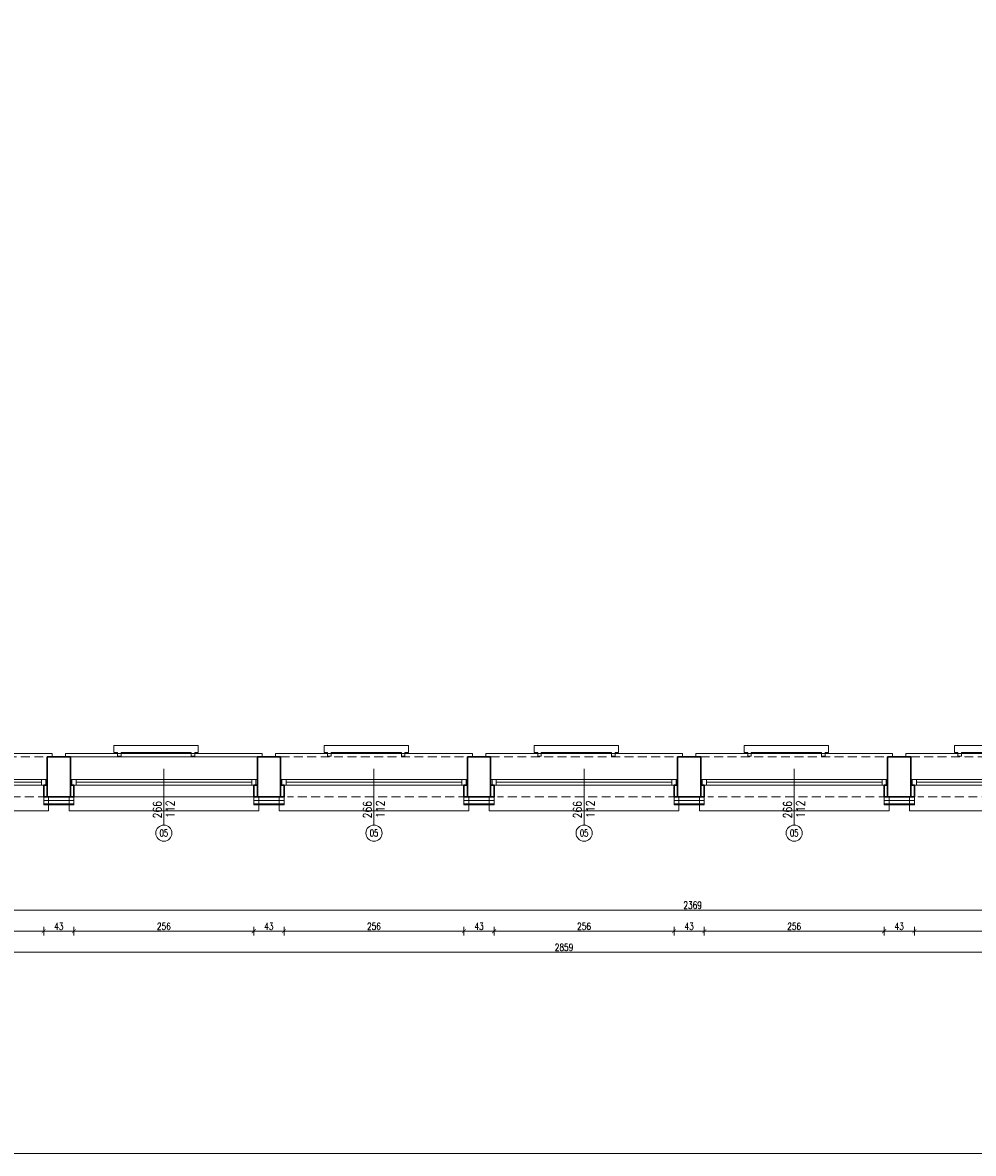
# Model space of a CAD drawing. Header units: millimetres. Extents: x 15214 to 140083, y -437840 to -79279.
# Tile 567 of 656: x 72255 to 73608, y -200085 to -198476. Entities that reach past the tile are written whole.
import ezdxf

# ---------------------------------------------------------------- set-up
doc = ezdxf.new("R2010")
doc.units = ezdxf.units.MM
doc.linetypes.add('HIDDEN', pattern=[9.525, 6.35, -3.175])
doc.layers.get('0').update_dxf_attribs({"lineweight": 0})
for name, color, linetype, lineweight in [('! grzejniki', 7, 'Continuous', 0), ('! tynk', 21, 'Continuous', 0), ('A_wymiary', 7, 'Continuous', 5), ('Istn-cienka', 4, 'Continuous', 9), ('Istn-okna', 6, 'Continuous', 13), ('Istn-sciany', 3, 'Continuous', 30), ('Istn-widok', 1, 'Continuous', 15), ('Ocieplenie', 4, 'ZIGZAG', 5), ('Opis', 8, 'Continuous', 13), ('Opis_okna', 8, 'Continuous', 15)]:
    doc.layers.add(name, color=color, linetype=linetype, lineweight=lineweight)
doc.layers.add('ramki', color=66, linetype='Continuous', lineweight=9, plot=False)
doc.layers.add('Wyburzenia', color=7, linetype='Continuous', lineweight=13, true_color=0xb0b0b0)
doc.styles.add('ARCHETYP', font='romans.shx', dxfattribs={"height": 15})
doc.styles.add('SIMPLEX', font='simplex.shx', dxfattribs={"width": 0.77})
doc.linetypes.add('ZIGZAG', pattern='A,0.00254,-5.08,[131,ltypeshp.shx,S=5.08,R=0,X=-5.08,Y=0],-10.16,[131,ltypeshp.shx,S=5.08,R=180,X=5.08,Y=0],-5.08', length=20.32254)
doc.dimstyles.new('OL PB 100', dxfattribs={"dimscale": 4, "dimtxt": 2.5, "dimasz": 0.1, "dimexe": 10, "dimexo": 10, "dimgap": 0.5, "dimtad": 1, "dimdec": 1, "dimrnd": 0.5, "dimzin": 9, "dimdsep": 46, "dimtxsty": 'SIMPLEX', "dimblk": 'thick_MSz', "dimcen": 0.05, "dimdle": 8, "dimse1": 1, "dimse2": 1, "dimclrd": 256, "dimclre": 256, "dimclrt": 3, "dimadec": 1, "dimazin": 2, "dimtfac": 1, "dimtdec": 1, "dimtix": 1, "dimtofl": 0, "dimtmove": 2, "dimatfit": 3, "dimldrblk": 'thick_MSz', "dimfxl": 10, "dimfxlon": 1, "dimtolj": 1, "dimlwd": -1, "dimlwe": -1, "dimarcsym": 0})

# ---------------------------------------------------------------- blocks, each defined once
blk = doc.blocks.new('okno 1')
at = {"layer": 'Istn-cienka', "linetype": 'HIDDEN', "ltscale": 2}
for points in [[(5, -4), (271, -4)], [(271, -61), (15, -61)]]:
    blk.add_lwpolyline(points, dxfattribs=at)
at = {"layer": 'Istn-okna'}
for points in [[(5, -36), (271, -36)], [(5, -44), (271, -44)], [(13, -40), (263, -40)]]:
    blk.add_lwpolyline(points, dxfattribs=at)
for points in [[(7, -44), (13, -44), (13, -36), (7, -36)], [(263, -44), (269, -44), (269, -36), (263, -36)]]:
    blk.add_lwpolyline(points, close=True, dxfattribs=at)
at = {"layer": 'Istn-sciany'}
for points in [[(5, -36), (5, -4)], [(271, -36), (271, -4)], [(5, -36), (5, -44)], [(5, -44), (10, -44)], [(10, -44), (10, -61)], [(266, -44), (271, -44)], [(266, -44), (266, -61)], [(271, -36), (271, -44)], [(10, -61), (5, -61)], [(266, -61), (271, -61)]]:
    blk.add_lwpolyline(points, dxfattribs=at)
at = {"layer": 'Istn-widok'}
for points in [[(-2, 1), (278, 1)], [(-2, -4), (-2, 1)], [(278, -4), (278, 1)], [(3, -61), (3, -81)], [(273, -61), (273, -81)], [(273, -81), (3, -81)]]:
    blk.add_lwpolyline(points, dxfattribs=at)
blk = doc.blocks.new('thick_MSz')
for p, q in [((-10, 0), (10, 0)), ((0, 15), (0, -15))]:
    blk.add_line(p, q)
at = {"const_width": 2, "elevation": 2}
blk.add_lwpolyline([(-7.1, -7.1), (7.1, 7.1)], dxfattribs=at)
blk = doc.blocks.new('*D1010')
at = {"layer": 'A_wymiary', "transparency": 16777216}
blk.add_line((71596.8, -199798.6), (74455, -199798.6), dxfattribs=at)
at = {"layer": 'DEFPOINTS', "color": 0, "transparency": 16777216}
for p in [(71596.4, -199445.6), (74455.4, -199588.6), (74455.4, -199798.6)]:
    blk.add_point(p, dxfattribs=at)
at = {"layer": 'A_wymiary', "transparency": 16777216, "xscale": 0.4, "yscale": 0.4, "zscale": 0.4, "rotation": 180}
blk.add_blockref('thick_MSz', (71596.4, -199798.6), dxfattribs=at)
at = {"layer": 'A_wymiary', "transparency": 16777216, "xscale": 0.4, "yscale": 0.4, "zscale": 0.4}
blk.add_blockref('thick_MSz', (74455.4, -199798.6), dxfattribs=at)
at = {"layer": 'A_wymiary', "color": 3, "transparency": 16777216, "insert": (73025.9, -199791.6), "char_height": 10, "attachment_point": 5, "style": 'SIMPLEX'}
blk.add_mtext('\\A1;2859', dxfattribs=at)
blk = doc.blocks.new('*D1048')
at = {"layer": 'A_wymiary', "transparency": 16777216}
blk.add_line((72031.2, -199768.6), (72285, -199768.6), dxfattribs=at)
at = {"layer": 'DEFPOINTS', "color": 0, "transparency": 16777216}
for p in [(72030.8, -199592.1), (72285.4, -199592.1), (72285.4, -199768.6)]:
    blk.add_point(p, dxfattribs=at)
at = {"layer": 'A_wymiary', "transparency": 16777216, "xscale": 0.4, "yscale": 0.4, "zscale": 0.4, "rotation": 180}
blk.add_blockref('thick_MSz', (72030.8, -199768.6), dxfattribs=at)
at = {"layer": 'A_wymiary', "transparency": 16777216, "xscale": 0.4, "yscale": 0.4, "zscale": 0.4}
blk.add_blockref('thick_MSz', (72285.4, -199768.6), dxfattribs=at)
at = {"layer": 'A_wymiary', "color": 3, "transparency": 16777216, "insert": (72158.1, -199761.6), "char_height": 10, "attachment_point": 5, "style": 'SIMPLEX'}
blk.add_mtext('\\A1;254.5', dxfattribs=at)
blk = doc.blocks.new('*D1049')
at = {"layer": 'A_wymiary', "transparency": 16777216}
blk.add_line((72285.8, -199768.6), (72328, -199768.6), dxfattribs=at)
at = {"layer": 'DEFPOINTS', "color": 0, "transparency": 16777216}
for p in [(72328.4, -199588.6), (72285.4, -199592.1), (72328.4, -199768.6)]:
    blk.add_point(p, dxfattribs=at)
at = {"layer": 'A_wymiary', "transparency": 16777216, "xscale": 0.4, "yscale": 0.4, "zscale": 0.4, "rotation": 180}
blk.add_blockref('thick_MSz', (72285.4, -199768.6), dxfattribs=at)
at = {"layer": 'A_wymiary', "transparency": 16777216, "xscale": 0.4, "yscale": 0.4, "zscale": 0.4}
blk.add_blockref('thick_MSz', (72328.4, -199768.6), dxfattribs=at)
at = {"layer": 'A_wymiary', "color": 3, "transparency": 16777216, "insert": (72306.9, -199761.6), "char_height": 10, "attachment_point": 5, "style": 'SIMPLEX'}
blk.add_mtext('\\A1;43', dxfattribs=at)
blk = doc.blocks.new('*D1050')
at = {"layer": 'A_wymiary', "transparency": 16777216}
blk.add_line((72328.8, -199768.6), (72584, -199768.6), dxfattribs=at)
at = {"layer": 'DEFPOINTS', "color": 0, "transparency": 16777216}
for p in [(72328.4, -199588.6), (72584.4, -199588.6), (72584.4, -199768.6)]:
    blk.add_point(p, dxfattribs=at)
at = {"layer": 'A_wymiary', "transparency": 16777216, "xscale": 0.4, "yscale": 0.4, "zscale": 0.4, "rotation": 180}
blk.add_blockref('thick_MSz', (72328.4, -199768.6), dxfattribs=at)
at = {"layer": 'A_wymiary', "transparency": 16777216, "xscale": 0.4, "yscale": 0.4, "zscale": 0.4}
blk.add_blockref('thick_MSz', (72584.4, -199768.6), dxfattribs=at)
at = {"layer": 'A_wymiary', "color": 3, "transparency": 16777216, "insert": (72456.4, -199761.6), "char_height": 10, "attachment_point": 5, "style": 'SIMPLEX'}
blk.add_mtext('\\A1;256', dxfattribs=at)
blk = doc.blocks.new('*D1051')
at = {"layer": 'A_wymiary', "transparency": 16777216}
blk.add_line((72584.8, -199768.6), (72627, -199768.6), dxfattribs=at)
at = {"layer": 'DEFPOINTS', "color": 0, "transparency": 16777216}
for p in [(72584.4, -199588.6), (72627.4, -199588.6), (72627.4, -199768.6)]:
    blk.add_point(p, dxfattribs=at)
at = {"layer": 'A_wymiary', "transparency": 16777216, "xscale": 0.4, "yscale": 0.4, "zscale": 0.4, "rotation": 180}
blk.add_blockref('thick_MSz', (72584.4, -199768.6), dxfattribs=at)
at = {"layer": 'A_wymiary', "transparency": 16777216, "xscale": 0.4, "yscale": 0.4, "zscale": 0.4}
blk.add_blockref('thick_MSz', (72627.4, -199768.6), dxfattribs=at)
at = {"layer": 'A_wymiary', "color": 3, "transparency": 16777216, "insert": (72605.9, -199761.6), "char_height": 10, "attachment_point": 5, "style": 'SIMPLEX'}
blk.add_mtext('\\A1;43', dxfattribs=at)
blk = doc.blocks.new('*D1052')
at = {"layer": 'A_wymiary', "transparency": 16777216}
blk.add_line((72627.8, -199768.6), (72883, -199768.6), dxfattribs=at)
at = {"layer": 'DEFPOINTS', "color": 0, "transparency": 16777216}
for p in [(72627.4, -199588.6), (72883.4, -199588.6), (72883.4, -199768.6)]:
    blk.add_point(p, dxfattribs=at)
at = {"layer": 'A_wymiary', "transparency": 16777216, "xscale": 0.4, "yscale": 0.4, "zscale": 0.4, "rotation": 180}
blk.add_blockref('thick_MSz', (72627.4, -199768.6), dxfattribs=at)
at = {"layer": 'A_wymiary', "transparency": 16777216, "xscale": 0.4, "yscale": 0.4, "zscale": 0.4}
blk.add_blockref('thick_MSz', (72883.4, -199768.6), dxfattribs=at)
at = {"layer": 'A_wymiary', "color": 3, "transparency": 16777216, "insert": (72755.4, -199761.6), "char_height": 10, "attachment_point": 5, "style": 'SIMPLEX'}
blk.add_mtext('\\A1;256', dxfattribs=at)
blk = doc.blocks.new('*D1053')
at = {"layer": 'A_wymiary', "transparency": 16777216}
blk.add_line((72883.8, -199768.6), (72926, -199768.6), dxfattribs=at)
at = {"layer": 'DEFPOINTS', "color": 0, "transparency": 16777216}
for p in [(72883.4, -199588.6), (72926.4, -199587.6), (72926.4, -199768.6)]:
    blk.add_point(p, dxfattribs=at)
at = {"layer": 'A_wymiary', "transparency": 16777216, "xscale": 0.4, "yscale": 0.4, "zscale": 0.4, "rotation": 180}
blk.add_blockref('thick_MSz', (72883.4, -199768.6), dxfattribs=at)
at = {"layer": 'A_wymiary', "transparency": 16777216, "xscale": 0.4, "yscale": 0.4, "zscale": 0.4}
blk.add_blockref('thick_MSz', (72926.4, -199768.6), dxfattribs=at)
at = {"layer": 'A_wymiary', "color": 3, "transparency": 16777216, "insert": (72904.9, -199761.6), "char_height": 10, "attachment_point": 5, "style": 'SIMPLEX'}
blk.add_mtext('\\A1;43', dxfattribs=at)
blk = doc.blocks.new('*D1054')
at = {"layer": 'A_wymiary', "transparency": 16777216}
blk.add_line((72926.8, -199768.6), (73182, -199768.6), dxfattribs=at)
at = {"layer": 'DEFPOINTS', "color": 0, "transparency": 16777216}
for p in [(72926.4, -199587.6), (73182.4, -199588.6), (73182.4, -199768.6)]:
    blk.add_point(p, dxfattribs=at)
at = {"layer": 'A_wymiary', "transparency": 16777216, "xscale": 0.4, "yscale": 0.4, "zscale": 0.4, "rotation": 180}
blk.add_blockref('thick_MSz', (72926.4, -199768.6), dxfattribs=at)
at = {"layer": 'A_wymiary', "transparency": 16777216, "xscale": 0.4, "yscale": 0.4, "zscale": 0.4}
blk.add_blockref('thick_MSz', (73182.4, -199768.6), dxfattribs=at)
at = {"layer": 'A_wymiary', "color": 3, "transparency": 16777216, "insert": (73054.4, -199761.6), "char_height": 10, "attachment_point": 5, "style": 'SIMPLEX'}
blk.add_mtext('\\A1;256', dxfattribs=at)
blk = doc.blocks.new('*D1055')
at = {"layer": 'A_wymiary', "transparency": 16777216}
blk.add_line((73182.8, -199768.6), (73225, -199768.6), dxfattribs=at)
at = {"layer": 'DEFPOINTS', "color": 0, "transparency": 16777216}
for p in [(73182.4, -199588.6), (73225.4, -199588.6), (73225.4, -199768.6)]:
    blk.add_point(p, dxfattribs=at)
at = {"layer": 'A_wymiary', "transparency": 16777216, "xscale": 0.4, "yscale": 0.4, "zscale": 0.4, "rotation": 180}
blk.add_blockref('thick_MSz', (73182.4, -199768.6), dxfattribs=at)
at = {"layer": 'A_wymiary', "transparency": 16777216, "xscale": 0.4, "yscale": 0.4, "zscale": 0.4}
blk.add_blockref('thick_MSz', (73225.4, -199768.6), dxfattribs=at)
at = {"layer": 'A_wymiary', "color": 3, "transparency": 16777216, "insert": (73203.9, -199761.6), "char_height": 10, "attachment_point": 5, "style": 'SIMPLEX'}
blk.add_mtext('\\A1;43', dxfattribs=at)
blk = doc.blocks.new('*D1056')
at = {"layer": 'A_wymiary', "transparency": 16777216}
blk.add_line((73225.8, -199768.6), (73481, -199768.6), dxfattribs=at)
at = {"layer": 'DEFPOINTS', "color": 0, "transparency": 16777216}
for p in [(73225.4, -199588.6), (73481.4, -199588.6), (73481.4, -199768.6)]:
    blk.add_point(p, dxfattribs=at)
at = {"layer": 'A_wymiary', "transparency": 16777216, "xscale": 0.4, "yscale": 0.4, "zscale": 0.4, "rotation": 180}
blk.add_blockref('thick_MSz', (73225.4, -199768.6), dxfattribs=at)
at = {"layer": 'A_wymiary', "transparency": 16777216, "xscale": 0.4, "yscale": 0.4, "zscale": 0.4}
blk.add_blockref('thick_MSz', (73481.4, -199768.6), dxfattribs=at)
at = {"layer": 'A_wymiary', "color": 3, "transparency": 16777216, "insert": (73353.4, -199761.6), "char_height": 10, "attachment_point": 5, "style": 'SIMPLEX'}
blk.add_mtext('\\A1;256', dxfattribs=at)
blk = doc.blocks.new('*D1057')
at = {"layer": 'A_wymiary', "transparency": 16777216}
blk.add_line((73481.8, -199768.6), (73524, -199768.6), dxfattribs=at)
at = {"layer": 'DEFPOINTS', "color": 0, "transparency": 16777216}
for p in [(73481.4, -199588.6), (73524.4, -199588.6), (73524.4, -199768.6)]:
    blk.add_point(p, dxfattribs=at)
at = {"layer": 'A_wymiary', "transparency": 16777216, "xscale": 0.4, "yscale": 0.4, "zscale": 0.4, "rotation": 180}
blk.add_blockref('thick_MSz', (73481.4, -199768.6), dxfattribs=at)
at = {"layer": 'A_wymiary', "transparency": 16777216, "xscale": 0.4, "yscale": 0.4, "zscale": 0.4}
blk.add_blockref('thick_MSz', (73524.4, -199768.6), dxfattribs=at)
at = {"layer": 'A_wymiary', "color": 3, "transparency": 16777216, "insert": (73502.9, -199761.6), "char_height": 10, "attachment_point": 5, "style": 'SIMPLEX'}
blk.add_mtext('\\A1;43', dxfattribs=at)
blk = doc.blocks.new('*D1058')
at = {"layer": 'A_wymiary', "transparency": 16777216}
blk.add_line((73524.8, -199768.6), (73780, -199768.6), dxfattribs=at)
at = {"layer": 'DEFPOINTS', "color": 0, "transparency": 16777216}
for p in [(73524.4, -199588.6), (73780.4, -199588.6), (73780.4, -199768.6)]:
    blk.add_point(p, dxfattribs=at)
at = {"layer": 'A_wymiary', "transparency": 16777216, "xscale": 0.4, "yscale": 0.4, "zscale": 0.4, "rotation": 180}
blk.add_blockref('thick_MSz', (73524.4, -199768.6), dxfattribs=at)
at = {"layer": 'A_wymiary', "transparency": 16777216, "xscale": 0.4, "yscale": 0.4, "zscale": 0.4}
blk.add_blockref('thick_MSz', (73780.4, -199768.6), dxfattribs=at)
at = {"layer": 'A_wymiary', "color": 3, "transparency": 16777216, "insert": (73652.4, -199761.6), "char_height": 10, "attachment_point": 5, "style": 'SIMPLEX'}
blk.add_mtext('\\A1;256', dxfattribs=at)
blk = doc.blocks.new('*D1065')
at = {"layer": 'A_wymiary', "transparency": 16777216}
blk.add_line((72024.8, -199738.6), (74393, -199738.6), dxfattribs=at)
at = {"layer": 'DEFPOINTS', "color": 0, "transparency": 16777216}
for p in [(72024.4, -199520.6), (74393.4, -199520.6), (74393.4, -199738.6)]:
    blk.add_point(p, dxfattribs=at)
at = {"layer": 'A_wymiary', "transparency": 16777216, "xscale": 0.4, "yscale": 0.4, "zscale": 0.4, "rotation": 180}
blk.add_blockref('thick_MSz', (72024.4, -199738.6), dxfattribs=at)
at = {"layer": 'A_wymiary', "transparency": 16777216, "xscale": 0.4, "yscale": 0.4, "zscale": 0.4}
blk.add_blockref('thick_MSz', (74393.4, -199738.6), dxfattribs=at)
at = {"layer": 'A_wymiary', "color": 3, "transparency": 16777216, "insert": (73208.9, -199731.6), "char_height": 10, "attachment_point": 5, "style": 'SIMPLEX'}
blk.add_mtext('\\A1;2369', dxfattribs=at)

msp = doc.modelspace()

# ---------------------------------------------------------------- linework, layer by layer
at = {"layer": '! grzejniki'}
for points in [[(72390.42327, -199519.3383), (72390.42327, -199514.3383), (72385.42327, -199514.3383), (72385.42327, -199504.3383), (72505.42327, -199504.3383), (72505.42327, -199514.3383), (72500.42327, -199514.3383), (72500.42327, -199519.3383), (72495.42327, -199519.3383), (72495.42327, -199514.3383), (72395.42327, -199514.3383), (72395.42327, -199519.3383)], [(72689.42327, -199519.3383), (72689.42327, -199514.3383), (72684.42327, -199514.3383), (72684.42327, -199504.3383), (72804.42327, -199504.3383), (72804.42327, -199514.3383), (72799.42327, -199514.3383), (72799.42327, -199519.3383), (72794.42327, -199519.3383), (72794.42327, -199514.3383), (72694.42327, -199514.3383), (72694.42327, -199519.3383)], [(72988.42327, -199519.3383), (72988.42327, -199514.3383), (72983.42327, -199514.3383), (72983.42327, -199504.3383), (73103.42327, -199504.3383), (73103.42327, -199514.3383), (73098.42327, -199514.3383), (73098.42327, -199519.3383), (73093.42327, -199519.3383), (73093.42327, -199514.3383), (72993.42327, -199514.3383), (72993.42327, -199519.3383)], [(73287.42327, -199519.3383), (73287.42327, -199514.3383), (73282.42327, -199514.3383), (73282.42327, -199504.3383), (73402.42327, -199504.3383), (73402.42327, -199514.3383), (73397.42327, -199514.3383), (73397.42327, -199519.3383), (73392.42327, -199519.3383), (73392.42327, -199514.3383), (73292.42327, -199514.3383), (73292.42327, -199519.3383)], [(73586.42327, -199519.3383), (73586.42327, -199514.3383), (73581.42327, -199514.3383), (73581.42327, -199504.3383), (73701.42327, -199504.3383), (73701.42327, -199514.3383), (73696.42327, -199514.3383), (73696.42327, -199519.3383), (73691.42327, -199519.3383), (73691.42327, -199514.3383), (73591.42327, -199514.3383), (73591.42327, -199519.3383)]]:
    msp.add_lwpolyline(points, close=True, dxfattribs=at)
at = {"layer": '! tynk'}
for points in [[(72285.42327, -199577.5883), (72285.42327, -199588.5883)], [(72328.42327, -199587.5883), (72285.42327, -199587.5883)], [(72328.42327, -199588.5883), (72285.42327, -199588.5883)], [(72328.42327, -199577.5883), (72328.42327, -199588.5883)], [(72584.42327, -199577.5883), (72584.42327, -199588.5883)], [(72627.42327, -199587.5883), (72584.42327, -199587.5883)], [(72627.42327, -199588.5883), (72584.42327, -199588.5883)], [(72627.42327, -199577.5883), (72627.42327, -199588.5883)], [(72883.42327, -199577.5883), (72883.42327, -199588.5883)], [(72926.42327, -199587.5883), (72883.42327, -199587.5883)], [(72926.42327, -199588.5883), (72883.42327, -199588.5883)], [(72926.42327, -199577.5883), (72926.42327, -199588.5883)], [(73182.42327, -199577.5883), (73182.42327, -199588.5883)], [(73225.42327, -199587.5883), (73182.42327, -199587.5883)], [(73225.42327, -199588.5883), (73182.42327, -199588.5883)], [(73225.42327, -199577.5883), (73225.42327, -199588.5883)], [(73481.42327, -199577.5883), (73481.42327, -199588.5883)], [(73524.42327, -199587.5883), (73481.42327, -199587.5883)], [(73524.42327, -199588.5883), (73481.42327, -199588.5883)], [(73524.42327, -199577.5883), (73524.42327, -199588.5883)]]:
    msp.add_lwpolyline(points, dxfattribs=at)
at = {"layer": 'Istn-sciany'}
for points in [[(72323.42327, -199520.5883), (72290.42327, -199520.5883)], [(72290.42327, -199520.5883), (72290.42327, -199577.5883)], [(72323.42327, -199520.5883), (72323.42327, -199577.5883)], [(72622.42327, -199520.5883), (72589.42327, -199520.5883)], [(72589.42327, -199520.5883), (72589.42327, -199577.5883)], [(72622.42327, -199520.5883), (72622.42327, -199577.5883)], [(72921.42327, -199520.5883), (72888.42327, -199520.5883)], [(72888.42327, -199520.5883), (72888.42327, -199577.5883)], [(72921.42327, -199520.5883), (72921.42327, -199577.5883)], [(73220.42327, -199520.5883), (73187.42327, -199520.5883)], [(73187.42327, -199520.5883), (73187.42327, -199577.5883)], [(73220.42327, -199520.5883), (73220.42327, -199577.5883)], [(73519.42327, -199520.5883), (73486.42327, -199520.5883)], [(73486.42327, -199520.5883), (73486.42327, -199577.5883)], [(73519.42327, -199520.5883), (73519.42327, -199577.5883)], [(72323.42327, -199577.5883), (72290.42327, -199577.5883)], [(72622.42327, -199577.5883), (72589.42327, -199577.5883)], [(72921.42327, -199577.5883), (72888.42327, -199577.5883)], [(73220.42327, -199577.5883), (73187.42327, -199577.5883)], [(73519.42327, -199577.5883), (73486.42327, -199577.5883)]]:
    msp.add_lwpolyline(points, dxfattribs=at)
at = {"layer": 'Ocieplenie', "linetype": 'ZIGZAG', "ltscale": 0.75}
for points in [[(72328.42327, -199582.5883), (72285.42327, -199582.5883)], [(72627.42327, -199582.5883), (72584.42327, -199582.5883)], [(72926.42327, -199582.5883), (72883.42327, -199582.5883)], [(73225.42327, -199582.5883), (73182.42327, -199582.5883)], [(73524.42327, -199582.5883), (73481.42327, -199582.5883)]]:
    msp.add_lwpolyline(points, dxfattribs=at)
at = {"layer": 'Opis', "color": 8}
for points in [[(72456.42327, -199537.42942), (72456.42327, -199617.5886)], [(72755.42327, -199537.42942), (72755.42327, -199617.5886)], [(73054.42327, -199537.42942), (73054.42327, -199617.5886)], [(73353.42327, -199537.42942), (73353.42327, -199617.5886)]]:
    msp.add_lwpolyline(points, dxfattribs=at)
at = {"layer": 'Opis_okna'}
for centre in [(72456.42327, -199629.0886), (72755.42327, -199629.0886), (73054.42327, -199629.0886), (73353.42327, -199629.0886)]:
    msp.add_circle(centre, 11.5, dxfattribs=at)
at = {"layer": 'ramki'}
msp.add_lwpolyline([(71005.14101, -197114.84055), (75205.14101, -197114.84055), (75205.14101, -200084.84055), (71005.14101, -200084.84055)], close=True, dxfattribs=at)
at = {"layer": 'Wyburzenia'}
for points in [[(72323.42327, -199520.5883), (72589.42327, -199520.5883)], [(72323.42327, -199577.5883), (72589.42327, -199577.5883)]]:
    msp.add_lwpolyline(points, dxfattribs=at)

# ---------------------------------------------------------------- block references
for p in [(72019.42327, -199516.5883), (72318.42327, -199516.5883), (72617.42327, -199516.5883), (72916.42327, -199516.5883), (73215.42327, -199516.5883), (73514.42327, -199516.5883)]:
    msp.add_blockref('okno 1', p)

# ---------------------------------------------------------------- texts
at = {"layer": 'Opis', "color": 8, "style": 'ARCHETYP', "width": 0.8}
for s, p in [('266', (72452.95987, -199608.06521)), ('112', (72471.32825, -199607.33986)), ('266', (72751.95987, -199608.06521)), ('112', (72770.32825, -199607.33986)), ('266', (73050.95987, -199608.06521)), ('112', (73069.32825, -199607.33986)), ('266', (73349.95987, -199608.06521)), ('112', (73368.32825, -199607.33986))]:
    msp.add_text(s, height=12, rotation=90, dxfattribs=at).set_placement(p)
at = {"layer": 'Opis_okna', "style": 'ARCHETYP', "width": 0.7}
for p in [(72450.44664, -199634.01028), (72749.44664, -199634.01028), (73048.44664, -199634.01028), (73347.44664, -199634.01028)]:
    msp.add_text('05', height=10, dxfattribs=at).set_placement(p)

# ---------------------------------------------------------------- dimensions: what is measured, and where the dimension line sits
at = {"layer": 'A_wymiary'}
for base, p1, p2, picture, middle in [((74455.41965, -199798.5883), (71596.42327, -199445.5883), (74455.41965, -199588.5883), '*D1010', (73025.92146, -199791.5883)), ((74393.42327, -199738.5883), (72024.42327, -199520.5883), (74393.42327, -199520.5883), '*D1065', (73208.92327, -199731.5883)), ((72328.42327, -199768.5883), (72285.42327, -199592.14613), (72328.42327, -199588.5883), '*D1049', (72306.92327, -199761.5883)), ((72584.42327, -199768.5883), (72328.42327, -199588.5883), (72584.42327, -199588.5883), '*D1050', (72456.42327, -199761.5883)), ((72627.42327, -199768.5883), (72584.42327, -199588.5883), (72627.42327, -199588.5883), '*D1051', (72605.92327, -199761.5883)), ((72883.42327, -199768.5883), (72627.42327, -199588.5883), (72883.42327, -199588.5883), '*D1052', (72755.42327, -199761.5883)), ((72926.42327, -199768.5883), (72883.42327, -199588.5883), (72926.42327, -199587.5883), '*D1053', (72904.92327, -199761.5883)), ((73182.42327, -199768.5883), (72926.42327, -199587.5883), (73182.42327, -199588.5883), '*D1054', (73054.42327, -199761.5883)), ((73225.42327, -199768.5883), (73182.42327, -199588.5883), (73225.42327, -199588.5883), '*D1055', (73203.92327, -199761.5883)), ((73481.42327, -199768.5883), (73225.42327, -199588.5883), (73481.42327, -199588.5883), '*D1056', (73353.42327, -199761.5883)), ((73524.42327, -199768.5883), (73481.42327, -199588.5883), (73524.42327, -199588.5883), '*D1057', (73502.92327, -199761.5883)), ((73780.42327, -199768.5883), (73524.42327, -199588.5883), (73780.42327, -199588.5883), '*D1058', (73652.42327, -199761.5883)), ((72285.42327, -199768.5883), (72030.80048, -199592.14613), (72285.42327, -199592.14613), '*D1048', (72158.11188, -199761.5883))]:
    dim = msp.add_linear_dim(base=base, p1=p1, p2=p2, dimstyle='OL PB 100', dxfattribs=at)
    dim.commit()
    dim.dimension.update_dxf_attribs({"geometry": picture, "text_midpoint": middle})

doc.saveas('drawing.dxf')
